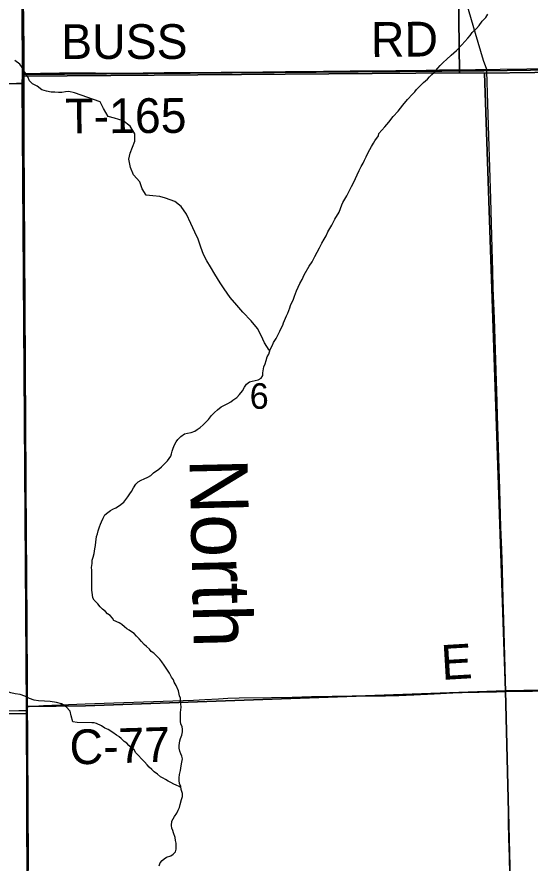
# Model space of a CAD drawing. Extents: x 1985906 to 2360102, y 891258 to 1222054.
# Drawn here: x 2141165 to 2145595, y 986801 to 994109 of the extents above; entities that cross this region are included whole.
import ezdxf

# ---------------------------------------------------------------- set-up
doc = ezdxf.new("R2010")
doc.units = 0
for name, color, linetype in [('GM_X_County_Road', 7, 'Continuous'), ('GM_X_County_Road_Text', 7, 'Continuous'), ('GM_X_Minor_River', 7, 'Continuous'), ('GM_X_Minor_River_Text', 7, 'Continuous'), ('GM_X_Section', 7, 'Continuous'), ('GM_X_Section_Text', 7, 'Continuous'), ('GM_X_Township', 7, 'Continuous'), ('GM_X_Township_Road', 7, 'Continuous'), ('GM_X_Township_Road_Text', 7, 'Continuous')]:
    doc.layers.add(name, color=color, linetype=linetype)

msp = doc.modelspace()

# ---------------------------------------------------------------- linework, layer by layer
at = {"layer": 'GM_X_County_Road'}
for points in [[(2141228.8, 993620.3), (2141227, 993812.4), (2141224, 994074.8), (2141222.9, 994238.3)], [(2141228.4, 993541.9), (2141228.9, 993615.6), (2141228.8, 993620.3)], [(2141257.2, 988152.6), (2141257, 988386.7), (2141254.9, 988829.5), (2141250.6, 989321.5), (2141245.8, 989895.5), (2141243.1, 990141.3), (2141239.5, 990616.8), (2141238, 990846.3), (2141237.6, 990961), (2141239.8, 991091.3), (2141239.1, 991255.3), (2141237.1, 991467.4), (2141235.8, 991663), (2141234, 992042), (2141233.3, 992206), (2141232, 992484.4), (2141231.1, 992624.9), (2141230.3, 992745.7), (2141228.8, 992871.3), (2141227.4, 993025.4), (2141226.5, 993176.6), (2141226.7, 993304.1), (2141228.4, 993541.9)], [(2145383.7, 988281.4), (2145615.3, 988286.4), (2145828.3, 988290.2), (2146106.4, 988296.1), (2146238, 988299.9), (2146368.8, 988303), (2146482.4, 988305), (2146598, 988307.1), (2146776.7, 988311.2), (2146910.6, 988313.8), (2147079.4, 988316.3), (2147171.6, 988318.4), (2147319.7, 988320.3), (2147450.8, 988323), (2147581.6, 988325.3), (2147859, 988330.3), (2147989.8, 988333.3), (2148104.4, 988335.6), (2148235.6, 988338.3), (2148399.7, 988341.3), (2148662.1, 988346.3), (2148875.3, 988351.3), (2149022.8, 988354.6), (2149153.8, 988357.7)], [(2141257.2, 988152.6), (2141271.7, 988153.7), (2141394.1, 988162.5), (2141754.6, 988175.9), (2142001.6, 988183.7), (2142345.4, 988195.1), (2142510.5, 988202.4), (2142689.7, 988208), (2142787.2, 988212.7), (2142904.9, 988220), (2142984.6, 988224.1), (2143083.6, 988226.7), (2143361.9, 988231.3), (2143542, 988234.9), (2143707.7, 988238), (2143887.4, 988243.2), (2144059.4, 988244.2), (2144219.3, 988245.2), (2144348.5, 988245.7), (2144462.6, 988249.3), (2144590.8, 988254.5), (2144767.9, 988261.7), (2144928.8, 988270), (2145088.3, 988276.2), (2145156.7, 988277.1), (2145222.2, 988278.8), (2145304.2, 988280.1), (2145383.7, 988281.4)], [(2140986.3, 988114.9), (2141183, 988117.1), (2141257.1, 988117.9)], [(2141257.1, 988117.9), (2141257.2, 988152.6)], [(2141264.8, 986737.3), (2141263.9, 986934.5), (2141263.1, 987180.7), (2141261.6, 987410.7), (2141259.7, 987706.3), (2141259.7, 987854), (2141259.5, 987952.6), (2141257.1, 988117.9)]]:
    msp.add_lwpolyline(points, dxfattribs=at)
at = {"layer": 'GM_X_Minor_River'}
for points in [[(2143492.8, 991528.3), (2143502.6, 991550.4), (2143522.3, 991596.7), (2143526.1, 991616.8), (2143551.7, 991671.1), (2143561.5, 991697.2), (2143571.4, 991721.4), (2143579.2, 991743.5), (2143592.9, 991775.7), (2143608.7, 991807.9), (2143626.4, 991840.1), (2143646.1, 991880.3), (2143689.5, 991956.8), (2143713.2, 991995.1), (2143736.9, 992039.4), (2143758.6, 992077.7), (2143778.3, 992113.9), (2143798, 992154.1), (2143817.7, 992188.3), (2143833.5, 992218.5), (2143849.2, 992252.8), (2143867, 992283), (2143882.8, 992309.1), (2143898.6, 992339.3), (2143910.4, 992363.5), (2143945.9, 992421.9), (2143959.7, 992454.1), (2143971.4, 992486.2), (2143979.3, 992506.4), (2144012.8, 992562.7), (2144040.4, 992615.1), (2144054.2, 992645.2), (2144070, 992677.5), (2144121.1, 992782.1), (2144136.9, 992816.3), (2144154.6, 992846.5), (2144166.5, 992870.7), (2144180.2, 992900.8), (2144196, 992933), (2144211.7, 992963.2), (2144227.5, 992991.4), (2144243.3, 993017.6), (2144255.2, 993037.7), (2144286.8, 993082.1), (2144290.7, 993102.2), (2144342.2, 993158.6), (2144375.9, 993201), (2144413.5, 993249.3), (2144455.1, 993295.7), (2144496.7, 993348.1), (2144538.3, 993396.5), (2144579.9, 993440.9), (2144599.8, 993461.1), (2144613.6, 993481.2), (2144655.3, 993521.6), (2144675.1, 993541.8), (2144708.8, 993572.1), (2144726.7, 993592.2), (2144746.5, 993612.4), (2144766.4, 993630.6), (2144800.1, 993666.9), (2144817.9, 993689.1), (2144847.7, 993717.3), (2144873.5, 993741.6), (2144913.1, 993779.9), (2144960.8, 993820.3), (2145006.4, 993866.7), (2145032.2, 993897), (2145057.9, 993925.2), (2145077.8, 993947.4), (2145095.5, 993975.6), (2145133.3, 994007.9), (2145155, 994036.1), (2145182.8, 994072.4), (2145212.5, 994104.7), (2145230.3, 994132.9)], [(2141226.2, 993644.2), (2141209.1, 993672.8), (2141189.1, 993700.9), (2141147, 993733.1)], [(2141661.4, 993454.2), (2141613.3, 993465.5), (2141585.3, 993461.5), (2141553.3, 993457.5), (2141525.3, 993457.6), (2141491.3, 993459.6), (2141461.3, 993459.7), (2141419.3, 993467.8), (2141379.3, 993479.9), (2141341.3, 993510), (2141299.3, 993532.2), (2141273.3, 993556.3), (2141259.2, 993592.5), (2141233.2, 993632.6), (2141226.2, 993644.2)], [(2143349.6, 991231.4), (2143342.3, 991229.5), (2143303.9, 991293.3), (2143273.5, 991357.2), (2143241.1, 991417.1), (2143186.6, 991484.9), (2143114.2, 991560.5), (2143063.8, 991618.2), (2143007.4, 991686), (2142954.9, 991761.7), (2142920.6, 991813.6), (2142874.1, 991887.4), (2142835.7, 991949.2), (2142803.4, 992001.1), (2142777, 992057), (2142752.6, 992121), (2142730.1, 992191), (2142701.7, 992250.9), (2142667.2, 992324.8), (2142628.6, 992406.7), (2142582.2, 992472.4), (2142528, 992514.2), (2142447.9, 992543.6), (2142397.8, 992559.3), (2142337.9, 992562.8), (2142279.9, 992568.4), (2142245.5, 992624.3), (2142225.1, 992684.3), (2142172.7, 992746), (2142146.3, 992809.9), (2142131.8, 992880), (2142143.4, 992932.2), (2142163, 992984.4), (2142182.6, 993034.7), (2142182.2, 993100.8), (2142141.7, 993164.7), (2142083.5, 993212.3), (2142007.4, 993233.8), (2141953.4, 993249.4), (2141912.9, 993317.3), (2141882.5, 993375.2), (2141661.4, 993454.2)], [(2142077.1, 989909.9), (2142087.9, 989919), (2142123.5, 989963.3), (2142139.3, 989989.5), (2142153.1, 990009.7), (2142172.9, 990041.9), (2142192.7, 990072.1), (2142210.5, 990092.3), (2142238.3, 990108.5), (2142264.2, 990118.6), (2142294.1, 990132.9), (2142322, 990149.1), (2142343.8, 990171.3), (2142391.5, 990203.6), (2142413.3, 990223.8), (2142464.9, 990276.3), (2142492.6, 990314.6), (2142498.4, 990334.7), (2142504.3, 990358.8), (2142514.1, 990384.9), (2142525.9, 990413.1), (2142539.7, 990439.3), (2142555.5, 990459.4), (2142581.3, 990485.7), (2142613.1, 990507.9), (2142637, 990514), (2142668.9, 990520.2), (2142700.8, 990530.5), (2142722.7, 990544.6), (2142748.5, 990562.8), (2142774.3, 990587), (2142818, 990631.4), (2142843.7, 990665.7), (2142869.5, 990691.9), (2142897.3, 990716.2), (2142927.1, 990742.4), (2142951, 990752.6), (2142984.8, 990768.8), (2143010.7, 990785), (2143030.5, 990799.2), (2143064.3, 990823.4), (2143086.1, 990847.7), (2143111.9, 990879.9), (2143129.6, 990912.1), (2143147.4, 990938.3), (2143173.3, 990958.5), (2143195.2, 990962.7), (2143247.1, 990975), (2143272.9, 990989.2), (2143288.8, 991011.3), (2143288.6, 991035.4), (2143298.2, 991085.6), (2143308, 991111.8), (2143315.8, 991141.9), (2143325.6, 991172.1), (2143339.4, 991196.2), (2143351.1, 991236.5), (2143370.8, 991274.7), (2143380.6, 991296.8), (2143402.3, 991331.1), (2143433.8, 991395.5), (2143449.6, 991425.7), (2143459.4, 991447.8), (2143467.3, 991467.9), (2143485, 991508.2), (2143492.8, 991528.3)], [(2141928.8, 988974.8), (2141904.7, 988994.7), (2141884.6, 989012.7), (2141862.4, 989038.6), (2141832.2, 989070.6), (2141820.1, 989092.6), (2141817.9, 989116.7), (2141813.8, 989138.7), (2141811.6, 989158.8), (2141811.2, 989211), (2141813.1, 989231.1), (2141810.9, 989257.1), (2141812.7, 989283.2), (2141812.4, 989329.4), (2141810.2, 989353.5), (2141814, 989389.6), (2141815.8, 989417.7), (2141823.6, 989441.9), (2141831.3, 989476), (2141839, 989514.2), (2141842.8, 989542.3), (2141846.6, 989574.5), (2141848.5, 989594.5), (2141852.3, 989620.7), (2141860.1, 989644.8), (2141865.9, 989670.9), (2141877.6, 989705.1), (2141885.5, 989729.2), (2141895.3, 989749.3), (2141909.1, 989779.5), (2141924.8, 989807.7), (2141948.7, 989829.9), (2141974.5, 989846.1), (2141994.4, 989858.3), (2142020.3, 989868.4), (2142052.1, 989888.7), (2142077.1, 989909.9)], [(2142061.3, 988867.9), (2142047.4, 988877), (2142003.3, 988894.9), (2141991.2, 988916.9), (2141969, 988938.8), (2141946.9, 988954.8), (2141928.8, 988974.8)], [(2142392.1, 986775.4), (2142401.9, 986801.5), (2142417.8, 986821.7), (2142437.7, 986837.8), (2142457.5, 986852), (2142493.4, 986864.2), (2142513.3, 986878.4), (2142535.1, 986898.6), (2142540.9, 986920.7), (2142540.8, 986946.8), (2142538.6, 986972.9), (2142534.4, 986996.9), (2142530.2, 987023), (2142518, 987061.1), (2142511.8, 987081.1), (2142503.7, 987103.2), (2142499.5, 987125.2), (2142501.3, 987161.3), (2142513.1, 987181.5), (2142526.9, 987203.6), (2142544.7, 987231.8), (2142558.5, 987258), (2142568.3, 987282.1), (2142574.1, 987306.2), (2142585.8, 987350.5), (2142593.6, 987374.6), (2142595.4, 987400.7), (2142583.2, 987434.8), (2142581, 987460.8), (2142568.9, 987486.9), (2142564.6, 987514.9), (2142564.5, 987537), (2142568.3, 987565.2), (2142576, 987599.3), (2142579.9, 987621.4), (2142583.7, 987641.5), (2142589.5, 987671.6), (2142595.3, 987699.8), (2142589.1, 987723.8), (2142581, 987743.8), (2142570.8, 987765.9), (2142566.6, 987794), (2142564.5, 987816), (2142570.2, 987856.2), (2142576, 987876.3), (2142587.8, 987906.5), (2142593.6, 987934.6), (2142593.4, 987956.7), (2142591.3, 987976.8), (2142581.1, 988002.8), (2142577, 988024.8), (2142576.8, 988046.9), (2142576.6, 988071), (2142578.4, 988101.1), (2142580.3, 988123.2), (2142584.1, 988147.3), (2142579.9, 988177.4), (2142577.7, 988201.5), (2142577.5, 988223.6), (2142569.4, 988245.6), (2142559.1, 988287.7), (2142540.8, 988333.8), (2142522.6, 988363.8), (2142516.5, 988383.8), (2142500.3, 988407.8), (2142482.1, 988439.8), (2142453.8, 988483.8), (2142435.6, 988509.8), (2142417.5, 988537.8), (2142399.3, 988561.8), (2142347, 988613.7), (2142324.9, 988627.6), (2142310.8, 988649.7), (2142284.6, 988671.6), (2142264.5, 988689.5), (2142240.4, 988715.5), (2142220.2, 988737.5), (2142198.1, 988759.4), (2142177.9, 988783.4), (2142153.9, 988797.3), (2142133.8, 988811.3), (2142113.7, 988825.2), (2142093.6, 988841.2), (2142071.5, 988861.1), (2142061.3, 988867.9)], [(2141811.9, 988012.7), (2141686.1, 988016.2), (2141647, 988021.8), (2141632.9, 988071.9), (2141624.9, 988112.1), (2141590.8, 988150.3), (2141550.8, 988176.4), (2141506.8, 988188.5), (2141452.8, 988196.7), (2141402.8, 988198.7), (2141352.8, 988202.8), (2141312.9, 988208.9), (2141274.8, 988221), (2141232.8, 988241.1), (2141192.8, 988255.3), (2141148.8, 988263.3), (2141112.8, 988271.4), (2141095.7, 988275.6)], [(2142046.5, 987892), (2142044.5, 987893.5), (2142024.4, 987905.4), (2141994.3, 987929.4), (2141954.1, 987953.2), (2141924.1, 987967.1), (2141896, 987985), (2141851.9, 988004.9), (2141831.9, 988010.8), (2141811.9, 988012.7)], [(2142581.7, 987453.2), (2142567, 987460.8), (2142541, 987472.7), (2142518.9, 987482.6), (2142492.9, 987496.5), (2142470.8, 987508.4), (2142448.7, 987522.4), (2142428.7, 987534.3), (2142404.6, 987546.2), (2142378.5, 987568.1), (2142350.3, 987590.1), (2142330.2, 987608), (2142306.1, 987628), (2142290, 987647.9), (2142265.8, 987673.9), (2142239.6, 987701.9), (2142213.5, 987729.8), (2142191.3, 987753.8), (2142177.2, 987777.8), (2142155.1, 987795.8), (2142131, 987815.7), (2142112.8, 987837.7), (2142090.7, 987851.6), (2142066.6, 987877.6), (2142046.5, 987892)]]:
    msp.add_lwpolyline(points, dxfattribs=at)
at = {"layer": 'GM_X_Section'}
for points in [[(2150383.8, 999036.3), (2150414.7, 993691.5), (2145202.1, 993623.6), (2144985.9, 993626), (2144919.1, 998954.5)], [(2144919.1, 998954.5), (2144985.9, 993626), (2141221.7, 993598.5), (2141204.6, 998913.3)], [(2141204.6, 998913.3), (2141221.7, 993598.5), (2141222.2, 993530.5), (2135876.7, 993581.2), (2135903.9, 998846.2)], [(2150414.7, 993691.5), (2150650.8, 993695.3), (2150783.4, 988387.4), (2145383, 988288.1), (2145202.1, 993623.6)], [(2144985.9, 993626), (2145202.1, 993623.6), (2145383, 988288.1), (2141756, 988158.9), (2141253.7, 988153.7), (2141222.2, 993530.5), (2141221.7, 993598.5)], [(2135764.6, 993580.5), (2135876.7, 993581.2), (2141222.2, 993530.5), (2141253.7, 988153.7), (2141254.1, 988093.7), (2135899.2, 988044.3)], [(2150783.4, 988387.4), (2150858.4, 983027), (2145516, 982922.1), (2145383, 988288.1)], [(2145383, 988288.1), (2145516, 982922.1), (2141268.7, 982849), (2141254.1, 988093.7), (2141253.7, 988153.7), (2141756, 988158.9)], [(2135899.2, 988044.3), (2141254.1, 988093.7), (2141268.7, 982849), (2141267.3, 982748.9), (2136010.6, 982694.2)]]:
    msp.add_lwpolyline(points, close=True, dxfattribs=at)
at = {"layer": 'GM_X_Township'}
for points in [[(2133246.9, 1009511.7), (2133580.3, 1009513.3), (2135789.3, 1009523.9), (2137186.3, 1009553.5), (2140462.9, 1009595.7), (2141126.9, 1009599), (2141179.8, 1004952.8), (2141166.1, 1001591.7), (2141184.7, 999312.3), (2141186.6, 998951), (2141214.5, 993611.3), (2141210.9, 993531), (2141246.8, 988131.7), (2141275.5, 980173), (2141289.4, 979366.4), (2141296.8, 974769.7), (2141293.9, 973770.9), (2141300.2, 973609.9), (2141289.9, 972067), (2136847.4, 971959.2), (2136227.2, 971953.1), (2133617.1, 971934.7), (2128345.4, 971943.5)], [(2172090.4, 999358.1), (2172123.2, 995676.9), (2172149.7, 993984.9), (2169506.3, 993945.3), (2166862.9, 993905.7), (2166552.4, 993914.1), (2165196.4, 993888.2), (2164159.2, 993883.8), (2156648.5, 993789.2), (2155970, 993782.4), (2150653.1, 993719.9), (2150432.4, 993719.5), (2145196.8, 993643.2), (2141214.5, 993611.3), (2141186.6, 998951), (2141184.7, 999312.3)], [(2167076.9, 972563.1), (2161682.5, 972546.6), (2157787.2, 972497.8), (2154662, 972434.4), (2154378.5, 972428.6), (2151049.8, 972337.9), (2145722.1, 972190.7), (2141722.5, 972085.5), (2141289.9, 972067), (2141300.2, 973609.9), (2141293.9, 973770.9), (2141296.8, 974769.7), (2141289.4, 979366.4), (2141275.5, 980173), (2141246.8, 988131.7), (2141210.9, 993531), (2141214.5, 993611.3), (2145196.8, 993643.2), (2150432.4, 993719.5), (2150653.1, 993719.9), (2155970, 993782.4), (2156648.5, 993789.2), (2164159.2, 993883.8)]]:
    msp.add_lwpolyline(points, dxfattribs=at)
at = {"layer": 'GM_X_Township_Road'}
for points in [[(2145220.5, 993655.6), (2145194.1, 993731.9), (2145170.2, 993811.1), (2145123.7, 993967.1), (2145050.2, 994223.5)], [(2145220.5, 993655.6), (2145337.8, 993657.1), (2145567.4, 993659.9), (2145961.1, 993665), (2146075.9, 993666.3), (2146239.9, 993666.7), (2146518.8, 993669.5), (2146699.1, 993671.8), (2146813.9, 993673.4), (2147076.3, 993676.9), (2147453.6, 993681.3), (2147945.6, 993689.4), (2148158.9, 993691.9), (2148347, 993693.6)], [(2141228.8, 993620.3), (2141254.5, 993620.9), (2141369.3, 993623.6), (2141532.9, 993624.9), (2141844.4, 993625.3), (2142091.1, 993624.4), (2142255, 993626), (2142435.3, 993627.9), (2142681.4, 993629.9), (2142927.4, 993631.9), (2143288.3, 993635.3), (2143485.1, 993638), (2143811.1, 993642), (2144042.8, 993643.9), (2144157.6, 993644.7), (2144436, 993646.4), (2144583.5, 993647.6), (2144813.1, 993652.2), (2144927.9, 993652.4), (2145042.6, 993653), (2145124.6, 993654.4), (2145220.5, 993655.6)], [(2145383.7, 988281.4), (2145384.1, 988376.2), (2145377.7, 988589.3), (2145369.5, 988900.8), (2145363.1, 989081.1), (2145356, 989327.2), (2145353, 989425.4), (2145350.2, 989507.1), (2145344, 989702.8), (2145338.1, 989914.8), (2145334.5, 990029.4), (2145329.1, 990209.6), (2145323.8, 990390), (2145314.9, 990668.9), (2145308, 990882.1), (2145305, 990964), (2145299.2, 991144.2), (2145288, 991504.7), (2145277.4, 991766.9), (2145272.6, 991914.6), (2145268.3, 992111.4), (2145256.3, 992538), (2145239.5, 993079.3), (2145230.2, 993358.2), (2145221, 993641.6), (2145220.5, 993655.6)], [(2141161.1, 993536.4), (2141186.8, 993538.2), (2141218, 993541), (2141228.4, 993541.9)], [(2145419.4, 986704.9), (2145416.2, 986852.5), (2145413, 987016.6), (2145410, 987148.3), (2145408.5, 987230.1), (2145405.9, 987393.2), (2145403.4, 987540.7), (2145398.4, 987753.8), (2145394.9, 987887), (2145391, 988032.4), (2145388.4, 988130.3), (2145386.8, 988194.9), (2145383.7, 988281.4)]]:
    msp.add_lwpolyline(points, dxfattribs=at)

# ---------------------------------------------------------------- texts
at = {"layer": 'GM_X_County_Road_Text'}
for s, rotation, p in [('E', 3.3647, (2144835.2, 988382.3)), ('C-77', 1.7153, (2141623.7, 987651.2))]:
    msp.add_text(s, height=300, rotation=rotation, dxfattribs=at).set_placement(p)
at = {"layer": 'GM_X_Minor_River_Text'}
msp.add_text('North', height=500.14, rotation=271.30756, dxfattribs=at).set_placement((2142655.4, 990292.7))
at = {"layer": 'GM_X_Section_Text'}
msp.add_text('6', height=221, rotation=0.00001, dxfattribs=at).set_placement((2143174.5, 990724.5))
at = {"layer": 'GM_X_Township_Road_Text'}
for s, rotation, p in [('BUSS', 0.00001, (2141546.5, 993746.3)), ('RD', 0.47048, (2144222.3, 993763.9)), ('T-165', 0.27993, (2141582.1, 993103.1))]:
    msp.add_text(s, height=300, rotation=rotation, dxfattribs=at).set_placement(p)

doc.saveas('drawing.dxf')
